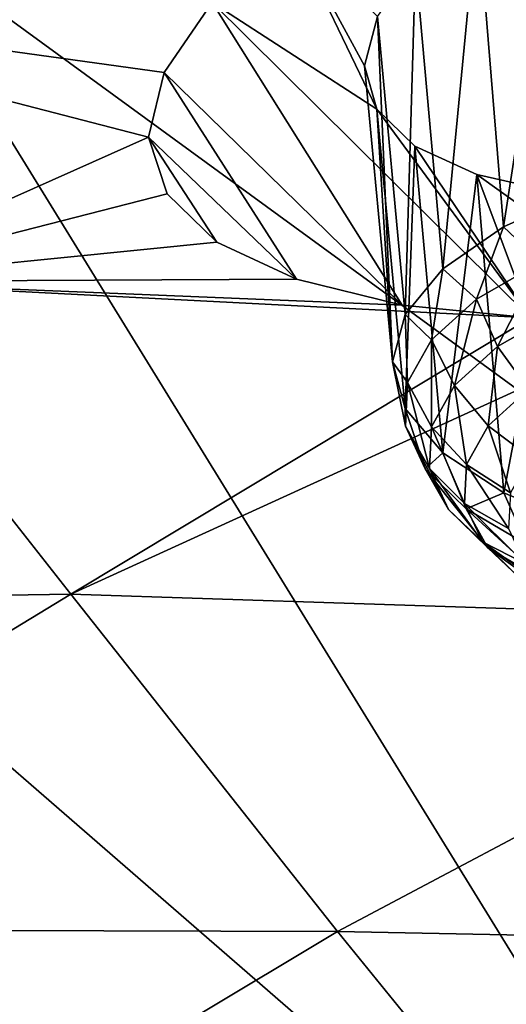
# Model space of a CAD drawing. Header units: metres. Extents: x -106 to 264, y -111 to 81.
# Tile 395 of 549: x 213.25 to 214.44, y 17.44 to 19.87. Entities that reach past the tile are written whole.
import ezdxf

# ---------------------------------------------------------------- set-up
doc = ezdxf.new("R2010")
doc.units = ezdxf.units.M
doc.layers.add('solid_20422013', color=7, linetype='CONTINUOUS')

msp = doc.modelspace()

# ---------------------------------------------------------------- linework, layer by layer
at = {"layer": 'solid_20422013'}
for points in [[(217.528183, 16.725719, 231.324203), (214.473648, 20.497028, 224.937561), (212.893814, 20.109241, 226.015732)], [(214.437576, 19.357317, 153.214798), (214.373672, 20.140387, 153.510468), (214.578812, 20.276049, 153.312912)], [(214.638107, 19.447054, 153.010696), (214.437576, 19.357317, 153.214798), (214.578812, 20.276049, 153.312912)], [(214.287781, 19.254091, 153.453186), (214.221161, 20.005342, 153.747467), (214.373672, 20.140387, 153.510468)], [(214.437576, 19.357317, 153.214798), (214.287781, 19.254091, 153.453186), (214.373672, 20.140387, 153.510468)], [(215.270538, 16.249247, 232.649216), (212.893814, 20.109241, 226.015732), (211.223755, 19.767656, 226.965576)], [(215.270538, 16.249247, 232.649216), (217.528183, 16.725719, 231.324203), (212.893814, 20.109241, 226.015732)], [(214.125885, 19.646992, 154.583847), (213.720886, 19.910032, 153.66127), (213.914886, 20.086754, 153.338394)], [(214.095108, 19.753956, 154.295975), (214.125885, 19.646992, 154.583847), (213.914886, 20.086754, 153.338394)], [(214.127136, 19.87516, 154.013229), (214.095108, 19.753956, 154.295975), (213.914886, 20.086754, 153.338394)], [(214.195267, 19.141886, 153.715439), (214.127136, 19.87516, 154.013229), (214.221161, 20.005342, 153.747467)], [(214.287781, 19.254091, 153.453186), (214.195267, 19.141886, 153.715439), (214.221161, 20.005342, 153.747467)], [(212.195129, 19.933573, 152.598007), (213.603104, 19.737991, 154.025848), (213.56427, 19.578646, 154.408936)], [(212.768036, 19.223305, 154.849884), (212.195129, 19.933573, 152.598007), (213.56427, 19.578646, 154.408936)], [(212.195129, 19.933573, 152.598007), (213.720886, 19.910032, 153.66127), (213.603104, 19.737991, 154.025848)], [(213.720886, 19.910032, 153.66127), (214.188431, 19.164988, 155.817169), (213.603104, 19.737991, 154.025848)], [(213.720886, 19.910032, 153.66127), (214.503601, 19.133312, 156.074753), (214.188431, 19.164988, 155.817169)], [(214.125885, 19.646992, 154.583847), (214.503601, 19.133312, 156.074753), (213.720886, 19.910032, 153.66127)], [(214.164063, 19.025606, 153.990067), (214.095108, 19.753956, 154.295975), (214.127136, 19.87516, 154.013229)], [(214.195267, 19.141886, 153.715439), (214.164063, 19.025606, 153.990067), (214.127136, 19.87516, 154.013229)], [(212.900543, 15.840211, 233.786911), (215.270538, 16.249247, 232.649216), (211.223755, 19.767656, 226.965576)], [(213.603104, 19.737991, 154.025848), (213.928619, 19.228443, 155.510117), (213.56427, 19.578646, 154.408936)], [(213.603104, 19.737991, 154.025848), (214.188431, 19.164988, 155.817169), (213.928619, 19.228443, 155.510117)], [(214.164063, 19.025606, 153.990067), (214.125885, 19.646992, 154.583847), (214.095108, 19.753956, 154.295975)], [(214.125885, 19.646992, 154.583847), (214.218887, 19.556145, 154.866623), (214.503601, 19.133312, 156.074753)], [(214.195541, 18.910336, 154.265106), (214.218887, 19.556145, 154.866623), (214.125885, 19.646992, 154.583847)], [(214.164063, 19.025606, 153.990067), (214.195541, 18.910336, 154.265106), (214.125885, 19.646992, 154.583847)], [(212.768036, 19.223305, 154.849884), (213.56427, 19.578646, 154.408936), (213.610046, 19.438606, 154.79332)], [(213.56427, 19.578646, 154.408936), (213.928619, 19.228443, 155.510117), (213.732681, 19.320152, 155.165817)], [(213.56427, 19.578646, 154.408936), (213.732681, 19.320152, 155.165817), (213.610046, 19.438606, 154.79332)], [(214.195541, 18.910336, 154.265106), (214.28833, 18.801109, 154.528519), (214.218887, 19.556145, 154.866623)], [(214.218887, 19.556145, 154.866623), (214.371796, 19.486263, 155.133331), (214.503601, 19.133312, 156.074753)], [(214.28833, 18.801109, 154.528519), (214.371796, 19.486263, 155.133331), (214.218887, 19.556145, 154.866623)], [(214.28833, 18.801109, 154.528519), (214.438354, 18.702703, 154.768784), (214.371796, 19.486263, 155.133331)], [(214.371796, 19.486263, 155.133331), (214.862656, 19.134438, 156.27623), (214.503601, 19.133312, 156.074753)], [(214.371796, 19.486263, 155.133331), (214.57843, 19.439919, 155.370071), (214.862656, 19.134438, 156.27623)], [(214.438354, 18.702703, 154.768784), (214.57843, 19.439919, 155.370071), (214.371796, 19.486263, 155.133331)], [(214.528809, 19.270273, 153.100067), (214.437576, 19.357317, 153.214798), (214.638107, 19.447054, 153.010696)], [(212.768036, 19.223305, 154.849884), (213.610046, 19.438606, 154.79332), (213.732681, 19.320152, 155.165817)], [(214.438354, 18.702703, 154.768784), (214.639084, 18.619417, 154.975418), (214.57843, 19.439919, 155.370071)], [(214.371017, 19.17977, 153.307892), (214.287781, 19.254091, 153.453186), (214.437576, 19.357317, 153.214798)], [(214.528809, 19.270273, 153.100067), (214.371017, 19.17977, 153.307892), (214.437576, 19.357317, 153.214798)], [(212.768036, 19.223305, 154.849884), (213.732681, 19.320152, 155.165817), (213.928619, 19.228443, 155.510117)], [(214.260468, 19.079754, 153.540405), (214.195267, 19.141886, 153.715439), (214.287781, 19.254091, 153.453186)], [(214.371017, 19.17977, 153.307892), (214.260468, 19.079754, 153.540405), (214.287781, 19.254091, 153.453186)], [(214.422989, 19.062687, 153.28891), (214.371017, 19.17977, 153.307892), (214.528809, 19.270273, 153.100067)], [(214.574387, 19.149511, 153.089539), (214.422989, 19.062687, 153.28891), (214.528809, 19.270273, 153.100067)], [(211.481888, 18.423826, 156.26236), (212.768036, 19.223305, 154.849884), (213.373291, 18.453669, 157.138397)], [(212.768036, 19.223305, 154.849884), (213.928619, 19.228443, 155.510117), (214.188431, 19.164988, 155.817169)], [(212.768036, 19.223305, 154.849884), (214.188431, 19.164988, 155.817169), (214.503601, 19.133312, 156.074753)], [(213.373291, 18.453669, 157.138397), (212.768036, 19.223305, 154.849884), (214.503601, 19.133312, 156.074753)], [(214.31694, 18.966736, 153.511978), (214.260468, 19.079754, 153.540405), (214.371017, 19.17977, 153.307892)], [(214.422989, 19.062687, 153.28891), (214.31694, 18.966736, 153.511978), (214.371017, 19.17977, 153.307892)], [(213.373291, 18.453669, 157.138397), (214.862656, 19.134438, 156.27623), (215.463593, 18.384323, 158.367783)], [(213.373291, 18.453669, 157.138397), (214.503601, 19.133312, 156.074753), (214.862656, 19.134438, 156.27623)], [(214.201401, 18.974072, 153.788651), (214.164063, 19.025606, 153.990067), (214.195267, 19.141886, 153.715439)], [(214.260468, 19.079754, 153.540405), (214.201401, 18.974072, 153.788651), (214.195267, 19.141886, 153.715439)], [(214.499008, 18.957844, 153.289871), (214.422989, 19.062687, 153.28891), (214.574387, 19.149511, 153.089539)], [(214.260284, 18.865351, 153.750122), (214.201401, 18.974072, 153.788651), (214.260468, 19.079754, 153.540405)], [(214.31694, 18.966736, 153.511978), (214.260284, 18.865351, 153.750122), (214.260468, 19.079754, 153.540405)], [(214.399628, 18.867941, 153.498871), (214.31694, 18.966736, 153.511978), (214.422989, 19.062687, 153.28891)], [(214.499008, 18.957844, 153.289871), (214.399628, 18.867941, 153.498871), (214.422989, 19.062687, 153.28891)], [(214.196106, 18.866783, 154.043106), (214.195541, 18.910336, 154.265106), (214.164063, 19.025606, 153.990067)], [(214.201401, 18.974072, 153.788651), (214.196106, 18.866783, 154.043106), (214.164063, 19.025606, 153.990067)], [(214.255203, 18.762423, 153.994232), (214.196106, 18.866783, 154.043106), (214.201401, 18.974072, 153.788651)], [(214.260284, 18.865351, 153.750122), (214.255203, 18.762423, 153.994232), (214.201401, 18.974072, 153.788651)], [(214.346542, 18.772943, 153.722031), (214.260284, 18.865351, 153.750122), (214.31694, 18.966736, 153.511978)], [(214.399628, 18.867941, 153.498871), (214.346542, 18.772943, 153.722031), (214.31694, 18.966736, 153.511978)], [(214.503006, 18.789993, 153.501999), (214.399628, 18.867941, 153.498871), (214.499008, 18.957844, 153.289871)], [(214.244781, 18.762011, 154.293976), (214.28833, 18.801109, 154.528519), (214.195541, 18.910336, 154.265106)], [(214.196106, 18.866783, 154.043106), (214.244781, 18.762011, 154.293976), (214.195541, 18.910336, 154.265106)], [(214.301895, 18.661909, 154.234909), (214.244781, 18.762011, 154.293976), (214.196106, 18.866783, 154.043106)], [(214.255203, 18.762423, 153.994232), (214.301895, 18.661909, 154.234909), (214.196106, 18.866783, 154.043106)], [(214.341782, 18.676502, 153.950745), (214.255203, 18.762423, 153.994232), (214.260284, 18.865351, 153.750122)], [(214.346542, 18.772943, 153.722031), (214.341782, 18.676502, 153.950745), (214.260284, 18.865351, 153.750122)], [(214.454407, 18.703051, 153.706223), (214.346542, 18.772943, 153.722031), (214.399628, 18.867941, 153.498871)], [(214.503006, 18.789993, 153.501999), (214.454407, 18.703051, 153.706223), (214.399628, 18.867941, 153.498871)], [(214.244781, 18.762011, 154.293976), (214.345551, 18.663782, 154.531631), (214.28833, 18.801109, 154.528519)], [(214.345551, 18.663782, 154.531631), (214.438354, 18.702703, 154.768784), (214.28833, 18.801109, 154.528519)], [(214.385529, 18.582323, 154.176254), (214.301895, 18.661909, 154.234909), (214.255203, 18.762423, 153.994232)], [(214.341782, 18.676502, 153.950745), (214.385529, 18.582323, 154.176254), (214.255203, 18.762423, 153.994232)], [(214.450058, 18.614786, 153.915558), (214.341782, 18.676502, 153.950745), (214.346542, 18.772943, 153.722031)], [(214.454407, 18.703051, 153.706223), (214.450058, 18.614786, 153.915558), (214.346542, 18.772943, 153.722031)], [(214.39856, 18.567673, 154.462906), (214.345551, 18.663782, 154.531631), (214.244781, 18.762011, 154.293976)], [(214.301895, 18.661909, 154.234909), (214.39856, 18.567673, 154.462906), (214.244781, 18.762011, 154.293976)], [(214.345551, 18.663782, 154.531631), (214.494537, 18.575871, 154.746948), (214.438354, 18.702703, 154.768784)], [(214.494537, 18.575871, 154.746948), (214.639084, 18.619417, 154.975418), (214.438354, 18.702703, 154.768784)], [(214.490097, 18.528593, 154.121948), (214.385529, 18.582323, 154.176254), (214.341782, 18.676502, 153.950745)], [(214.450058, 18.614786, 153.915558), (214.490097, 18.528593, 154.121948), (214.341782, 18.676502, 153.950745)], [(214.47612, 18.494026, 154.389877), (214.39856, 18.567673, 154.462906), (214.301895, 18.661909, 154.234909)], [(214.385529, 18.582323, 154.176254), (214.47612, 18.494026, 154.389877), (214.301895, 18.661909, 154.234909)], [(214.541504, 18.483335, 154.669464), (214.494537, 18.575871, 154.746948), (214.345551, 18.663782, 154.531631)], [(214.39856, 18.567673, 154.462906), (214.541504, 18.483335, 154.669464), (214.345551, 18.663782, 154.531631)], [(214.572998, 18.447783, 154.317459), (214.47612, 18.494026, 154.389877), (214.385529, 18.582323, 154.176254)], [(214.490097, 18.528593, 154.121948), (214.572998, 18.447783, 154.317459), (214.385529, 18.582323, 154.176254)], [(214.610046, 18.415005, 154.58342), (214.541504, 18.483335, 154.669464), (214.39856, 18.567673, 154.462906)], [(214.47612, 18.494026, 154.389877), (214.610046, 18.415005, 154.58342), (214.39856, 18.567673, 154.462906)], [(212.018173, 17.628328, 158.566971), (211.481888, 18.423826, 156.26236), (213.373291, 18.453669, 157.138397)], [(212.018173, 17.628328, 158.566971), (213.373291, 18.453669, 157.138397), (214.029343, 17.623013, 159.470596)], [(214.029343, 17.623013, 159.470596), (213.373291, 18.453669, 157.138397), (215.463593, 18.384323, 158.367783)], [(214.029343, 17.623013, 159.470596), (215.463593, 18.384323, 158.367783), (216.193817, 17.580492, 160.544479)], [(212.611557, 16.772774, 160.915802), (212.018173, 17.628328, 158.566971), (214.029343, 17.623013, 159.470596)], [(212.611557, 16.772774, 160.915802), (214.029343, 17.623013, 159.470596), (214.753876, 16.72966, 161.853577)], [(214.753876, 16.72966, 161.853577), (214.029343, 17.623013, 159.470596), (216.193817, 17.580492, 160.544479)]]:
    msp.add_3dface(points, dxfattribs=at)

doc.saveas('drawing.dxf')
